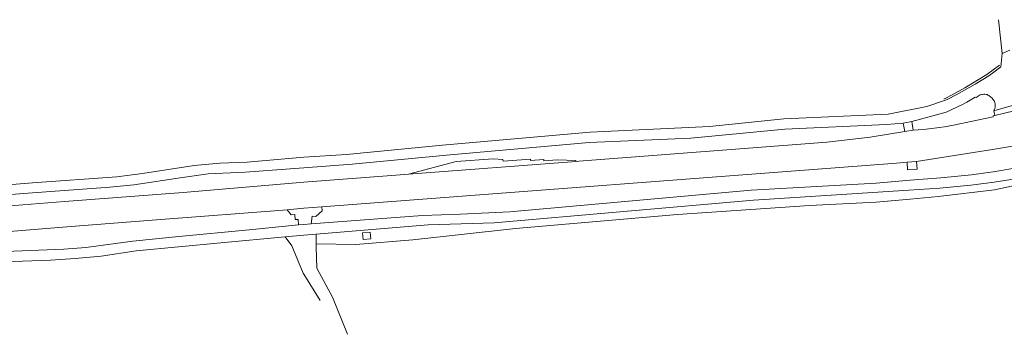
# Model space of a CAD drawing. Extents: x 145000 to 155000, y 457500 to 470000.
# Tile 367 of 548: x 146921 to 147194, y 468234 to 468321. Entities that reach past the tile are written whole.
import ezdxf

# ---------------------------------------------------------------- set-up
doc = ezdxf.new("R2010")
doc.units = 0
doc.header["$LTSCALE"] = 0.2
doc.header["$MEASUREMENT"] = 0
doc.layers.add('kant verharding', color=252, linetype='Continuous', lineweight=0)

msp = doc.modelspace()

# ---------------------------------------------------------------- linework, layer by layer
at = {"layer": 'kant verharding', "linetype": 'Continuous', "lineweight": 0}
for p, q in [((147193.17, 468312.17), (147192.14, 468321.5)), ((147192.86, 468308.49), (147193.17, 468312.17)), ((147193.17, 468312.17), (147195.29, 468313.07)), ((147189.48, 468305.99), (147190.53, 468306.69)), ((147190.53, 468306.69), (147192.86, 468308.49)), ((147184.24, 468302.81), (147185.7, 468303.68)), ((147185.7, 468303.68), (147189.48, 468305.99)), ((147178.2, 468299.49), (147180.49, 468300.68)), ((147180.49, 468300.68), (147184.24, 468302.81)), ((147172.36, 468297.47), (147177.53, 468299.2)), ((147177.53, 468299.2), (147178.2, 468299.49)), ((147182.18, 468298.01), (147177.71, 468295.9)), ((147182.18, 468298.01), (147183.42, 468298.66)), ((147183.42, 468298.66), (147185.76, 468300.05)), ((147190.39, 468299.81), (147189.52, 468300.53)), ((147191.03, 468298.83), (147190.39, 468299.81)), ((147190.9, 468296.24), (147196.96, 468298.01)), ((147177.71, 468295.9), (147173.99, 468294.91)), ((147190.9, 468296.24), (147191.13, 468295.01)), ((147199.14, 468296.93), (147191.13, 468295.01)), ((147165.85, 468292.88), (147168.23, 468293.38)), ((147165.85, 468292.88), (147166.27, 468290.58)), ((147168.23, 468293.38), (147173.99, 468294.91)), ((147168.23, 468293.38), (147168.55, 468290.93)), ((147180.15, 468292.41), (147184.51, 468293.3)), ((147166.27, 468290.58), (147168.55, 468290.93)), ((147190.56, 468285.61), (147200, 468287.23)), ((147169.52, 468282.29), (147190.56, 468285.61)), ((147028.95, 468278.74), (147075.32, 468282.29)), ((147163.95, 468281.82), (147166.9, 468282.05)), ((147166.9, 468282.05), (147169.52, 468282.29)), ((147184.71, 468278.6), (147190.68, 468279.42)), ((147190.68, 468279.42), (147196.11, 468280.29)), ((147184.52, 468275.73), (147190.96, 468276.57)), ((147190.96, 468276.57), (147197.37, 468277.59)), ((146995.42, 468268.9), (147000, 468269.34)), ((147005.05, 468269.73), (147000, 468269.34)), ((146998.57, 468264.74), (147000, 468264.88)), ((147000, 468264.88), (147002.05, 468265.04)), ((146994.85, 468261.39), (147000, 468261.86)), ((147000, 468261.86), (147003.47, 468262.15)), ((147003.43, 468259.5), (147003.47, 468262.15)), ((147004.57, 468243.86), (147000, 468251.08))]:
    msp.add_line(p, q, dxfattribs=at)
at = {"layer": 'kant verharding', "linetype": 'Continuous', "lineweight": 0, "flags": 128}
for points in [[(147177.04, 468299.58), (147177.2, 468299.64), (147179.32, 468300.68), (147182.89, 468302.66), (147188.93, 468306.36), (147192.44, 468308.93)], [(147187.11, 468300.67), (147186, 468299.97), (147185.76, 468300.05)], [(147000, 468283.45), (147011.87, 468284.22), (147038.42, 468286.79), (147079.19, 468290.37), (147112.26, 468291.95), (147132.8, 468294.03), (147161.63, 468295.37), (147172.36, 468297.47)], [(147000, 468280.55), (147013.45, 468281.54), (147039.47, 468284), (147079, 468287.49), (147107.1, 468288.77), (147133.12, 468291.19), (147161.17, 468292.46), (147165.85, 468292.88)], [(147191.13, 468295.01), (147190.67, 468294.92), (147190.74, 468294.65), (147184.51, 468293.3)], [(147075.32, 468282.29), (147076.08, 468282.35), (147144.67, 468287.6), (147156.68, 468289.03), (147166.27, 468290.58)], [(146828.25, 468269.91), (146833.83, 468270.31), (146855.54, 468271.97), (146863.58, 468272.47), (146863.68, 468272.47), (146874.22, 468273.16), (146894.57, 468274.38), (146908.99, 468275.08), (146924.97, 468276.36), (146948.35, 468278.02), (146955.38, 468278.94), (146969.72, 468281.14), (146976.81, 468281.82), (146984.36, 468282.1), (147000, 468283.45)], [(147163.95, 468281.82), (147006.17, 468269.82), (147005.05, 468269.73)], [(147075.32, 468282.29), (147075.31, 468282.53), (147070.15, 468282.76), (147066.42, 468282.48), (147066.41, 468282.83), (147062.71, 468282.54), (147062.69, 468282.94), (147055.14, 468282.38), (147055.05, 468282.79), (147052.37, 468283.03), (147042.19, 468282.27), (147028.95, 468278.74)], [(147166.9, 468282.05), (147166.98, 468279.94), (147169.66, 468280.19), (147169.52, 468282.29)], [(146864.43, 468269.77), (146864.48, 468269.78), (146887.76, 468271.19), (146907.77, 468272.23), (146922.49, 468273.46), (146946.4, 468275.14), (146953.05, 468275.82), (146965.81, 468277.76), (146973.56, 468278.87), (146983.82, 468279.3), (147000, 468280.55)], [(146844.52, 468264.38), (146865.07, 468265.85), (146865.72, 468265.9), (146887.64, 468267.6), (146903.79, 468268.85), (146933.82, 468271.17), (146966.66, 468273.7), (147000, 468276.51)], [(147000, 468276.51), (147025.52, 468278.48), (147028.95, 468278.74)], [(147002.05, 468265.04), (147032.87, 468267.37), (147043.37, 468267.66), (147057.02, 468268.37), (147123.79, 468274.38), (147158.3, 468276.31), (147167.74, 468277.15)], [(147003.43, 468259.5), (147014.45, 468259.32), (147030.18, 468260.63), (147058.58, 468263.7), (147103.4, 468267.63), (147139.87, 468270.07), (147158.32, 468271.05), (147167.74, 468271.88), (147175.46, 468272.55), (147191.05, 468274.46), (147200, 468276.34)], [(147167.74, 468277.15), (147176.24, 468277.73), (147184.71, 468278.6)], [(147003.47, 468262.15), (147034.4, 468264.71), (147052.69, 468265.34), (147124.43, 468271.56), (147167.4, 468274.31)], [(147167.4, 468274.31), (147175.96, 468274.92), (147184.52, 468275.73)], [(146917.01, 468262.81), (146918.65, 468262.94), (146934.48, 468264.18), (146960.49, 468266.19), (146994.34, 468268.8), (146995.42, 468268.9)], [(146995.42, 468268.9), (146996.55, 468267.56), (146997.58, 468267.63), (146997.61, 468266.22), (146998.45, 468266.2), (146998.57, 468264.74)], [(147002.05, 468265.04), (147002.35, 468267.11), (147003.33, 468267.09), (147005.13, 468268.63), (147005.05, 468269.73)], [(146847.72, 468252.77), (146866, 468253.18), (146866.11, 468253.18), (146877.47, 468253.41), (146897.36, 468256.46), (146906.13, 468257.16), (146917.54, 468257.37), (146933.62, 468257.98), (146939.78, 468258.46), (146952.78, 468260.24), (146965.42, 468261.49), (146984.95, 468263.37), (146998.57, 468264.74)], [(147018.58, 468260.89), (147018.41, 468262.68), (147016.31, 468262.5), (147016.46, 468260.7), (147018.58, 468260.89)], [(146829.76, 468249.28), (146843.83, 468249.94), (146865.96, 468250.38), (146866.05, 468250.38), (146876.71, 468250.62), (146896.41, 468253.53), (146904.2, 468254.33), (146913.83, 468254.56), (146922.22, 468254.72), (146930, 468254.99), (146936.82, 468255.41), (146944, 468256.12), (146953.64, 468257.6), (146977.12, 468259.78), (146994.85, 468261.39)], [(147000, 468251.08), (146999.81, 468251.38), (146996.7, 468258.91), (146994.85, 468261.39)], [(147012.15, 468234.47), (147007.98, 468244.73), (147003.61, 468252.73), (147003.42, 468258.61), (147003.43, 468259.5)]]:
    msp.add_lwpolyline(points, dxfattribs=at)
at = {"layer": 'kant verharding', "linetype": 'Continuous', "lineweight": 0}
for centre, radius, start, end in [((147188.23, 468297.54), 3.33, 86.4432, 109.5743), ((147188.29, 468298.45), 2.42, 59.3072, 86.5318), ((147188.71, 468297.75), 2.56, 357.0428, 24.8269), ((147187.81, 468297.8), 3.46, 333.2337, 357.0791), ((147162.98, 468380.82), 90.07, 273.541, 280.9873)]:
    msp.add_arc(centre, radius, start, end, dxfattribs=at)

doc.saveas('drawing.dxf')
